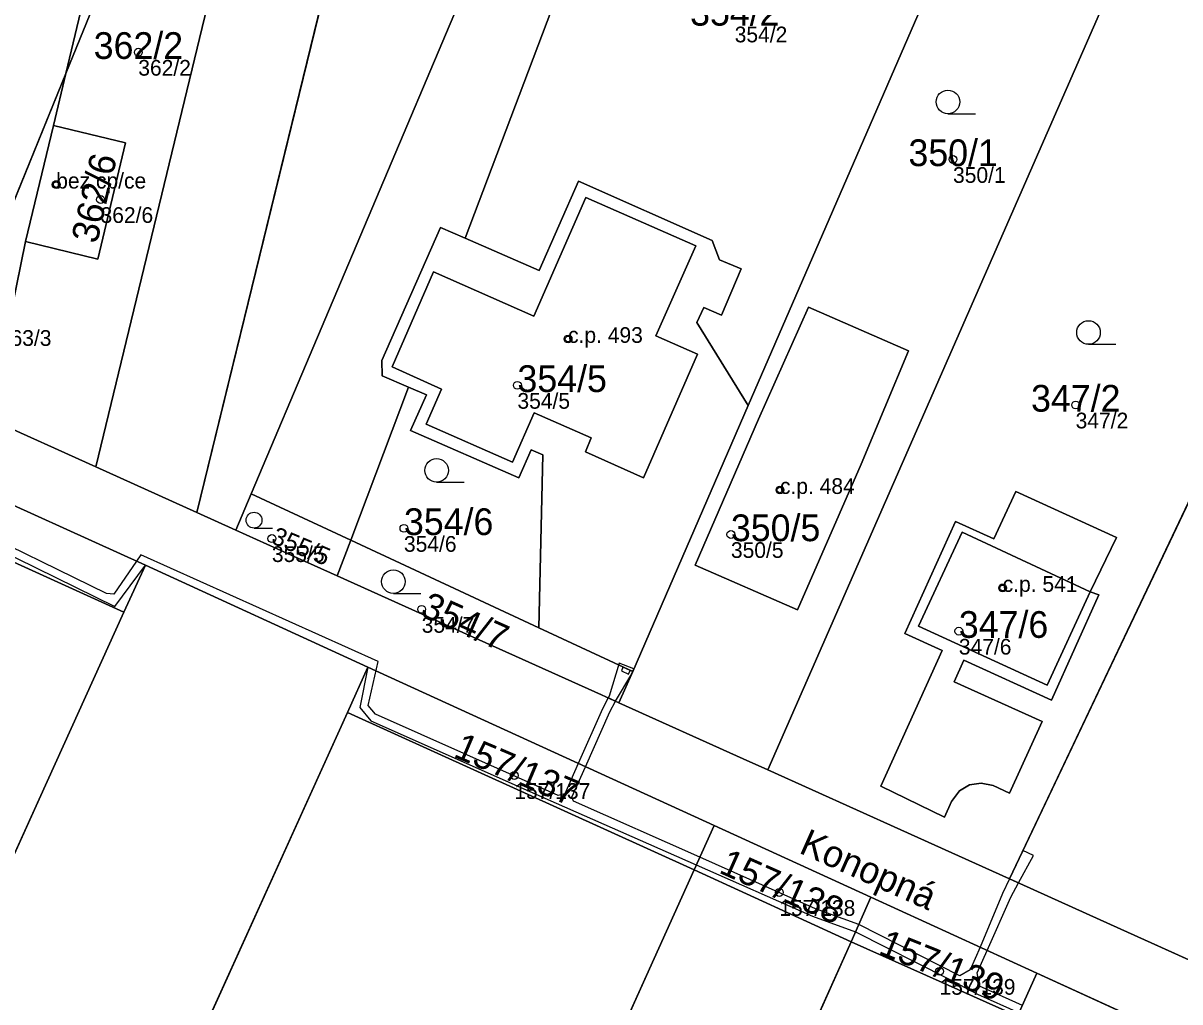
# Model space of a CAD drawing. Extents: x -603967 to -594699, y -1179315 to -1165625.
# Drawn here: x -597834.5 to -597760.9, y -1172597.4 to -1172535.1 of the extents above; entities that cross this region are included whole.
import ezdxf

# ---------------------------------------------------------------- set-up
doc = ezdxf.new("R2010")
doc.units = 0
for name, color, linetype in [('Definiční body', 7, 'Continuous'), ('Hranice parcel', 7, 'Continuous'), ('Parcelní čísla', 7, 'Continuous'), ('Polygon budovy', 7, 'Continuous'), ('Polygon parcely', 7, 'Continuous'), ('Pop  PČ popisy', 7, 'Continuous'), ('Vnitřní kresba', 7, 'Continuous'), ('Věcná břemena k části', 7, 'Continuous'), ('Značky budov', 7, 'Continuous'), ('Značky kultur', 7, 'Continuous')]:
    doc.layers.add(name, color=color, linetype=linetype)

msp = doc.modelspace()

# ---------------------------------------------------------------- linework, layer by layer
at = {"layer": 'Definiční body'}
for centre in [(-597827.15, -1172536.94994), (-597775.32, -1172543.76994), (-597832.37, -1172545.36994), (-597829.55, -1172546.31994), (-597799.81, -1172555.18994), (-597803.03, -1172558.13994), (-597767.52, -1172559.38994), (-597786.33, -1172564.79994), (-597810.25, -1172567.23994), (-597789.45, -1172567.62994), (-597818.65, -1172567.88994), (-597772.16, -1172571.02994), (-597809.12, -1172572.38994), (-597774.95, -1172573.77994), (-597803.23, -1172582.95994), (-597786.37, -1172590.39994), (-597776.18, -1172595.41994)]:
    msp.add_circle(centre, 0.25, dxfattribs=at)
at = {"layer": 'Hranice parcel'}
for p, q in [((-597807.36, -1172500.45), (-597823.42, -1172566.23)), ((-597794.65, -1172505.22), (-597819.97, -1172565.05)), ((-597790.48, -1172506.79), (-597806.36, -1172548.78)), ((-597831.76, -1172538.3), (-597826.69, -1172517.09)), ((-597823.4, -1172517.79), (-597831.76, -1172538.3)), ((-597819.06, -1172518.7), (-597829.86, -1172563.33)), ((-597770.64, -1172518.67), (-597788.35, -1172559.42)), ((-597840.08, -1172558.72), (-597831.76, -1172538.3)), ((-597831.76, -1172538.3), (-597832.55, -1172541.61)), ((-597747.55, -1172538.66), (-597771.73, -1172589.54)), ((-597834.32, -1172549), (-597832.55, -1172541.61)), ((-597807.93, -1172548.09), (-597806.36, -1172548.78)), ((-597834.32, -1172549), (-597836.63, -1172560.28)), ((-597806.36, -1172548.78), (-597801.64, -1172550.84)), ((-597809.95, -1172558.26), (-597811.63, -1172557.53)), ((-597813.63, -1172567.99), (-597809.95, -1172558.26)), ((-597808.81, -1172558.75), (-597809.95, -1172558.26)), ((-597788.35, -1172559.42), (-597795.7, -1172576.34)), ((-597836.63, -1172560.28), (-597829.86, -1172563.33)), ((-597828.06, -1172572.58), (-597851.45, -1172561.94)), ((-597829.86, -1172563.33), (-597823.42, -1172566.23)), ((-597820.95, -1172567.35), (-597819.97, -1172565.05)), ((-597819.97, -1172565.05), (-597813.63, -1172567.99)), ((-597823.42, -1172566.23), (-597820.95, -1172567.35)), ((-597814.49, -1172570.26), (-597813.63, -1172567.99)), ((-597813.63, -1172567.99), (-597801.67, -1172573.57)), ((-597826.7, -1172569.58), (-597828.06, -1172572.58)), ((-597812.55, -1172576.08), (-597826.7, -1172569.58)), ((-597814.49, -1172570.26), (-597806.93, -1172573.67)), ((-597909.86, -1172753.17), (-597828.06, -1172572.58)), ((-597806.93, -1172573.67), (-597797.68, -1172577.84)), ((-597795.7, -1172576.34), (-597801.67, -1172573.57)), ((-597813.85, -1172578.96), (-597812.55, -1172576.08)), ((-597812.55, -1172576.08), (-597790.52, -1172586.15)), ((-597795.7, -1172576.34), (-597796.57, -1172578.34)), ((-597797.68, -1172577.84), (-597796.57, -1172578.34)), ((-597895.46, -1172759.1), (-597813.85, -1172578.96)), ((-597791.79, -1172588.97), (-597813.85, -1172578.96)), ((-597791.79, -1172588.97), (-597790.52, -1172586.15)), ((-597790.52, -1172586.15), (-597780.54, -1172590.71)), ((-597828.95, -1172671.37), (-597791.79, -1172588.97)), ((-597781.81, -1172593.55), (-597791.79, -1172588.97)), ((-597771.73, -1172589.54), (-597765.3, -1172592.44)), ((-597781.81, -1172593.55), (-597780.54, -1172590.71)), ((-597780.54, -1172590.71), (-597769.98, -1172595.53)), ((-597765.3, -1172592.44), (-597750.63, -1172599.05)), ((-597817.29, -1172672.85), (-597781.81, -1172593.55)), ((-597771.21, -1172598.27), (-597781.81, -1172593.55)), ((-597771.21, -1172598.27), (-597769.98, -1172595.53)), ((-597769.98, -1172595.53), (-597758.71, -1172600.69))]:
    msp.add_line(p, q, dxfattribs=at)
for points in [[(-597761.46, -1172524.16), (-597765.85, -1172534.15), (-597787.1, -1172582.61)], [(-597832.55, -1172541.61), (-597827.97, -1172542.72), (-597829.73, -1172550.11), (-597834.32, -1172549)], [(-597801.64, -1172550.84), (-597799.15, -1172545.15), (-597790.64, -1172548.92), (-597790.17, -1172550.16), (-597788.79, -1172550.73), (-597790.05, -1172553.67), (-597791.18, -1172553.19), (-597791.62, -1172554.14), (-597788.35, -1172559.42)], [(-597811.63, -1172557.53), (-597811.65, -1172556.55), (-597807.93, -1172548.09)], [(-597787.69, -1172560.3), (-597784.51, -1172553.16), (-597778.16, -1172555.95), (-597781.17, -1172563.16), (-597785.22, -1172572.42), (-597791.73, -1172569.59), (-597787.69, -1172560.3)], [(-597850.14, -1172559.04), (-597838.77, -1172564.1), (-597826.7, -1172569.58)], [(-597801.67, -1172573.57), (-597801.42, -1172562.57), (-597802.15, -1172562.25), (-597802.95, -1172564.03), (-597809.84, -1172561.01), (-597808.81, -1172558.75)], [(-597772.76, -1172583.6), (-597773.53, -1172583.44), (-597774.27, -1172583.55), (-597774.91, -1172583.94), (-597775.41, -1172584.61), (-597775.86, -1172585.61), (-597779.91, -1172583.65), (-597776.01, -1172575), (-597778.39, -1172573.92), (-597775.17, -1172566.81), (-597772.72, -1172567.9), (-597771.33, -1172564.89), (-597764.92, -1172567.81), (-597766.59, -1172571.27), (-597766.05, -1172571.46), (-597769.05, -1172578.17), (-597774.63, -1172575.62), (-597775.25, -1172577.01), (-597769.66, -1172579.53), (-597771.73, -1172584.08), (-597772.76, -1172583.6)], [(-597820.95, -1172567.35), (-597817, -1172569.13), (-597814.49, -1172570.26)], [(-597796.57, -1172578.34), (-597788.67, -1172581.9), (-597787.1, -1172582.61)], [(-597787.1, -1172582.61), (-597778.64, -1172586.42), (-597771.73, -1172589.54)]]:
    msp.add_lwpolyline(points, dxfattribs=at)
at = {"layer": 'Polygon budovy'}
for points in [[(-597834.32, -1172549), (-597829.73, -1172550.11), (-597827.97, -1172542.72), (-597832.55, -1172541.61)], [(-597811, -1172556.97), (-597807.87, -1172558.38), (-597808.84, -1172560.61), (-597803.34, -1172563.02), (-597801.97, -1172559.9), (-597798.33, -1172561.49), (-597798.71, -1172562.38), (-597795.02, -1172564.03), (-597791.57, -1172556.15), (-597794.23, -1172554.99), (-597791.69, -1172549.27), (-597798.67, -1172546.18), (-597801.99, -1172553.73), (-597808.37, -1172550.93)], [(-597787.69, -1172560.3), (-597791.73, -1172569.59), (-597785.22, -1172572.42), (-597781.17, -1172563.16), (-597778.16, -1172555.95), (-597784.51, -1172553.16)], [(-597777.51, -1172573.46), (-597769.34, -1172577.22), (-597766.59, -1172571.27), (-597774.73, -1172567.49)]]:
    msp.add_lwpolyline(points, close=True, dxfattribs=at)
at = {"layer": 'Polygon parcely'}
for points in [[(-597989.99, -1172492.64), (-597982.97, -1172495.86), (-597974.62, -1172499.54), (-597969.58, -1172502.4), (-597957.05, -1172509.13), (-597943.93, -1172516.18), (-597932.08, -1172522.55), (-597930.72, -1172523.16), (-597918.2, -1172528.73), (-597915.79, -1172529.8), (-597912.72, -1172531.17), (-597898.82, -1172537.37), (-597887.48, -1172542.37), (-597871.05, -1172549.73), (-597863.9, -1172552.91), (-597850.14, -1172559.04), (-597838.77, -1172564.1), (-597826.7, -1172569.58), (-597812.55, -1172576.08), (-597790.52, -1172586.15), (-597780.54, -1172590.71), (-597769.98, -1172595.53), (-597758.71, -1172600.69)], [(-597750.63, -1172599.05), (-597765.3, -1172592.44), (-597771.73, -1172589.54), (-597778.64, -1172586.42), (-597787.1, -1172582.61), (-597788.67, -1172581.9), (-597796.57, -1172578.34), (-597797.68, -1172577.84), (-597806.93, -1172573.67), (-597814.49, -1172570.26), (-597817, -1172569.13), (-597820.95, -1172567.35), (-597823.42, -1172566.23), (-597829.86, -1172563.33), (-597836.63, -1172560.28)]]:
    msp.add_lwpolyline(points, dxfattribs=at)
for points in [[(-597844.32, -1172549.93), (-597844.36, -1172550.08), (-597845.92, -1172556.09), (-597840.08, -1172558.72), (-597831.76, -1172538.3), (-597826.69, -1172517.09), (-597821.85, -1172496.99), (-597830.28, -1172495.03), (-597840.4, -1172534.6), (-597843.57, -1172547.01)], [(-597815.04, -1172502.66), (-597819.06, -1172518.7), (-597829.86, -1172563.33), (-597823.42, -1172566.23), (-597807.36, -1172500.45), (-597808.47, -1172500.15)], [(-597820.95, -1172567.35), (-597819.97, -1172565.05), (-597794.65, -1172505.22), (-597800.66, -1172502.94), (-597807.36, -1172500.45), (-597823.42, -1172566.23)], [(-597811.65, -1172556.55), (-597807.93, -1172548.09), (-597806.36, -1172548.78), (-597790.48, -1172506.79), (-597794.65, -1172505.22), (-597819.97, -1172565.05), (-597813.63, -1172567.99), (-597809.95, -1172558.26), (-597811.63, -1172557.53)], [(-597801.64, -1172550.84), (-597799.15, -1172545.15), (-597790.64, -1172548.92), (-597790.17, -1172550.16), (-597788.79, -1172550.73), (-597790.05, -1172553.67), (-597791.18, -1172553.19), (-597791.62, -1172554.14), (-597788.35, -1172559.42), (-597770.64, -1172518.67), (-597772.55, -1172517.52), (-597781.59, -1172512.11), (-597790.48, -1172506.79), (-597806.36, -1172548.78)], [(-597831.76, -1172538.3), (-597823.4, -1172517.79), (-597826.69, -1172517.09)], [(-597819.06, -1172518.7), (-597823.4, -1172517.79), (-597831.76, -1172538.3), (-597832.55, -1172541.61), (-597827.97, -1172542.72), (-597829.73, -1172550.11), (-597834.32, -1172549), (-597836.63, -1172560.28), (-597829.86, -1172563.33)], [(-597763.12, -1172523.17), (-597770.64, -1172518.67), (-597788.35, -1172559.42), (-597795.7, -1172576.34), (-597796.57, -1172578.34), (-597788.67, -1172581.9), (-597787.1, -1172582.61), (-597765.85, -1172534.15), (-597761.46, -1172524.16)], [(-597751.24, -1172534.81), (-597761.46, -1172524.16), (-597765.85, -1172534.15), (-597787.1, -1172582.61), (-597778.64, -1172586.42), (-597771.73, -1172589.54), (-597747.55, -1172538.66)], [(-597836.63, -1172560.28), (-597834.32, -1172549), (-597832.55, -1172541.61), (-597831.76, -1172538.3), (-597840.08, -1172558.72)], [(-597771.73, -1172589.54), (-597765.3, -1172592.44), (-597750.63, -1172599.05), (-597743.72, -1172602.17), (-597734.14, -1172547.4), (-597736.83, -1172545.58), (-597740.24, -1172543.35), (-597747.55, -1172538.66)], [(-597834.32, -1172549), (-597829.73, -1172550.11), (-597827.97, -1172542.72), (-597832.55, -1172541.61)], [(-597795.7, -1172576.34), (-597788.35, -1172559.42), (-597791.62, -1172554.14), (-597791.18, -1172553.19), (-597790.05, -1172553.67), (-597788.79, -1172550.73), (-597790.17, -1172550.16), (-597790.64, -1172548.92), (-597799.15, -1172545.15), (-597801.64, -1172550.84), (-597806.36, -1172548.78), (-597807.93, -1172548.09), (-597811.65, -1172556.55), (-597811.63, -1172557.53), (-597809.95, -1172558.26), (-597808.81, -1172558.75), (-597809.84, -1172561.01), (-597802.95, -1172564.03), (-597802.15, -1172562.25), (-597801.42, -1172562.57), (-597801.67, -1172573.57)], [(-597787.69, -1172560.3), (-597784.51, -1172553.16), (-597778.16, -1172555.95), (-597781.17, -1172563.16), (-597785.22, -1172572.42), (-597791.73, -1172569.59)], [(-597787.69, -1172560.3), (-597791.73, -1172569.59), (-597785.22, -1172572.42), (-597781.17, -1172563.16), (-597778.16, -1172555.95), (-597784.51, -1172553.16)], [(-597809.84, -1172561.01), (-597808.81, -1172558.75), (-597809.95, -1172558.26), (-597813.63, -1172567.99), (-597801.67, -1172573.57), (-597801.42, -1172562.57), (-597802.15, -1172562.25), (-597802.95, -1172564.03)], [(-597851.45, -1172561.94), (-597828.06, -1172572.58), (-597826.7, -1172569.58), (-597838.77, -1172564.1), (-597850.14, -1172559.04)], [(-597851.45, -1172561.94), (-597873.64, -1172610.93), (-597933.27, -1172742.56), (-597909.86, -1172753.17), (-597828.06, -1172572.58)], [(-597814.49, -1172570.26), (-597813.63, -1172567.99), (-597819.97, -1172565.05), (-597820.95, -1172567.35), (-597817, -1172569.13)], [(-597772.76, -1172583.6), (-597771.73, -1172584.08), (-597769.66, -1172579.53), (-597775.25, -1172577.01), (-597774.63, -1172575.62), (-597769.05, -1172578.17), (-597766.05, -1172571.46), (-597766.59, -1172571.27), (-597764.92, -1172567.81), (-597771.33, -1172564.89), (-597772.72, -1172567.9), (-597775.17, -1172566.81), (-597778.39, -1172573.92), (-597776.01, -1172575), (-597779.91, -1172583.65), (-597775.86, -1172585.61), (-597775.41, -1172584.61), (-597774.91, -1172583.94), (-597774.27, -1172583.55), (-597773.53, -1172583.44)], [(-597772.76, -1172583.6), (-597773.53, -1172583.44), (-597774.27, -1172583.55), (-597774.91, -1172583.94), (-597775.41, -1172584.61), (-597775.86, -1172585.61), (-597779.91, -1172583.65), (-597776.01, -1172575), (-597778.39, -1172573.92), (-597775.17, -1172566.81), (-597772.72, -1172567.9), (-597771.33, -1172564.89), (-597764.92, -1172567.81), (-597766.59, -1172571.27), (-597766.05, -1172571.46), (-597769.05, -1172578.17), (-597774.63, -1172575.62), (-597775.25, -1172577.01), (-597769.66, -1172579.53), (-597771.73, -1172584.08)], [(-597797.68, -1172577.84), (-597796.57, -1172578.34), (-597795.7, -1172576.34), (-597801.67, -1172573.57), (-597813.63, -1172567.99), (-597814.49, -1172570.26), (-597806.93, -1172573.67)], [(-597897.29, -1172758.87), (-597895.46, -1172759.1), (-597813.85, -1172578.96), (-597812.55, -1172576.08), (-597826.7, -1172569.58), (-597828.06, -1172572.58), (-597909.86, -1172753.17)], [(-597791.79, -1172588.97), (-597790.52, -1172586.15), (-597812.55, -1172576.08), (-597813.85, -1172578.96)], [(-597851.38, -1172721.08), (-597828.95, -1172671.37), (-597791.79, -1172588.97), (-597813.85, -1172578.96), (-597895.46, -1172759.1), (-597870.03, -1172762.31)], [(-597780.54, -1172590.71), (-597790.52, -1172586.15), (-597791.79, -1172588.97), (-597781.81, -1172593.55)], [(-597828.95, -1172671.37), (-597817.29, -1172672.85), (-597781.81, -1172593.55), (-597791.79, -1172588.97)], [(-597771.21, -1172598.27), (-597769.98, -1172595.53), (-597780.54, -1172590.71), (-597781.81, -1172593.55)], [(-597817.29, -1172672.85), (-597805.27, -1172674.37), (-597778.99, -1172615.65), (-597775.31, -1172607.43), (-597771.21, -1172598.27), (-597781.81, -1172593.55)], [(-597771.21, -1172598.27), (-597759.92, -1172603.4), (-597758.71, -1172600.69), (-597769.98, -1172595.53)]]:
    msp.add_lwpolyline(points, close=True, dxfattribs=at)
at = {"layer": 'Vnitřní kresba'}
for p, q in [((-597801.99, -1172553.73), (-597798.67, -1172546.18)), ((-597798.67, -1172546.18), (-597791.69, -1172549.27)), ((-597791.69, -1172549.27), (-597794.23, -1172554.99)), ((-597811, -1172556.97), (-597808.37, -1172550.93)), ((-597808.37, -1172550.93), (-597801.99, -1172553.73)), ((-597794.23, -1172554.99), (-597791.57, -1172556.15)), ((-597791.57, -1172556.15), (-597795.02, -1172564.03)), ((-597807.87, -1172558.38), (-597811, -1172556.97)), ((-597808.84, -1172560.61), (-597807.87, -1172558.38)), ((-597801.97, -1172559.9), (-597803.34, -1172563.02)), ((-597798.33, -1172561.49), (-597801.97, -1172559.9)), ((-597803.34, -1172563.02), (-597808.84, -1172560.61)), ((-597798.71, -1172562.38), (-597798.33, -1172561.49)), ((-597795.02, -1172564.03), (-597798.71, -1172562.38)), ((-597777.51, -1172573.46), (-597774.73, -1172567.49)), ((-597774.73, -1172567.49), (-597766.59, -1172571.27)), ((-597766.59, -1172571.27), (-597769.34, -1172577.22)), ((-597769.34, -1172577.22), (-597777.51, -1172573.46))]:
    msp.add_line(p, q, dxfattribs=at)
at = {"layer": 'Věcná břemena k části'}
for points in [[(-597838.68, -1172567.3), (-597828.64, -1172572.2), (-597826.7, -1172569.58), (-597812.55, -1172576.08), (-597813.05, -1172578.64), (-597812.36, -1172579.48), (-597800.57, -1172584.72), (-597791.65, -1172588.65), (-597784.25, -1172591.9), (-597781.52, -1172592.9), (-597775.66, -1172595.87), (-597773.77, -1172596.87), (-597771.12, -1172598.06)], [(-597770.91, -1172597.6), (-597773.64, -1172596.37), (-597773.79, -1172595.52), (-597773.14, -1172594.09), (-597771.64, -1172590.71), (-597771.15, -1172589.8), (-597771.73, -1172589.54), (-597772.17, -1172590.46), (-597773.59, -1172593.88), (-597774.24, -1172595.32), (-597774.89, -1172595.7), (-597781.31, -1172592.44), (-597784.07, -1172591.44), (-597791.43, -1172588.16), (-597799.46, -1172584.59), (-597799.56, -1172584.34), (-597798.71, -1172582.41), (-597797.16, -1172578.91), (-597796.79, -1172578.24), (-597797.26, -1172578.03), (-597797.62, -1172578.71), (-597799.16, -1172582.2), (-597800.01, -1172584.12), (-597800.45, -1172584.23), (-597812.05, -1172579.07), (-597812.52, -1172578.5), (-597811.88, -1172575.7), (-597826.99, -1172568.93), (-597827.26, -1172569.33), (-597828.7, -1172571.42), (-597829.18, -1172571.38), (-597838.47, -1172566.84)]]:
    msp.add_lwpolyline(points, dxfattribs=at)
for points in [[(-597797.26, -1172578.03), (-597796.79, -1172578.24), (-597796.73, -1172578.13), (-597795.82, -1172576.59), (-597795.63, -1172576.17), (-597796.55, -1172575.81), (-597797.19, -1172577.91)], [(-597796.42, -1172576.31), (-597795.96, -1172576.51), (-597795.86, -1172576.28), (-597796.32, -1172576.08)], [(-597770.88, -1172587.74), (-597771.73, -1172589.54), (-597771.15, -1172589.8), (-597770.2, -1172588.05)]]:
    msp.add_lwpolyline(points, close=True, dxfattribs=at)
at = {"layer": 'Značky budov'}
for centre in [(-597832.3768, -1172545.36916), (-597799.8168, -1172555.18916), (-597786.3368, -1172564.79916), (-597772.1668, -1172571.02916)]:
    msp.add_circle(centre, 0.175, dxfattribs=at)
at = {"layer": 'Značky kultur'}
for p, q in [((-597775.643, -1172540.86), (-597773.893, -1172540.86)), ((-597766.703, -1172555.53), (-597764.953, -1172555.53)), ((-597808.173, -1172564.3), (-597806.423, -1172564.3)), ((-597819.785, -1172567.22), (-597818.613, -1172567.22)), ((-597810.923, -1172571.38), (-597809.173, -1172571.38))]:
    msp.add_line(p, q, dxfattribs=at)
for centre, radius in [((-597775.64286, -1172540.10981), 0.75), ((-597766.70286, -1172554.77981), 0.75), ((-597808.17286, -1172563.54981), 0.75), ((-597819.78521, -1172566.71737), 0.5025), ((-597810.92286, -1172570.62981), 0.75)]:
    msp.add_circle(centre, radius, dxfattribs=at)

# ---------------------------------------------------------------- texts
at = {"layer": 'Definiční body'}
for s, p in [('354/2', (-597789.21, -1172536.319)), ('362/2', (-597827.15, -1172538.439)), ('bez cp/ce', (-597832.37, -1172545.62)), ('350/1', (-597775.32, -1172545.259)), ('362/6', (-597829.55, -1172547.809)), ('363/3', (-597836.02, -1172555.629)), ('c.p. 493', (-597799.81, -1172555.44)), ('354/5', (-597803.03, -1172559.629)), ('347/2', (-597767.52, -1172560.879)), ('c.p. 484', (-597786.33, -1172565.05)), ('354/6', (-597810.25, -1172568.729)), ('350/5', (-597789.45, -1172569.119)), ('355/5', (-597818.65, -1172569.379)), ('c.p. 541', (-597772.16, -1172571.28)), ('354/7', (-597809.12, -1172573.879)), ('347/6', (-597774.95, -1172575.269)), ('157/137', (-597803.23, -1172584.449)), ('157/138', (-597786.37, -1172591.889)), ('157/139', (-597776.18, -1172596.909))]:
    msp.add_text(s, height=0.999996, dxfattribs=at).set_placement(p)
at = {"layer": 'Parcelní čísla'}
for s, p in [('354/2', (-597792.046, -1172535.255)), ('362/2', (-597829.986, -1172537.375)), ('350/1', (-597778.156, -1172544.195)), ('354/5', (-597803.03, -1172558.565)), ('347/2', (-597770.356, -1172559.815)), ('354/6', (-597810.25, -1172567.665)), ('350/5', (-597789.45, -1172568.055)), ('347/6', (-597774.95, -1172574.205))]:
    msp.add_text(s, height=1.699998, dxfattribs=at).set_placement(p)
for s, height, rotation, p in [('362/6', 1.699998, 77, (-597829.773, -1172549.179)), ('355/5', 1.138998, 337, (-597818.761, -1172568.152)), ('354/7', 1.699998, 336, (-597809.292, -1172572.778)), ('157/137', 1.699998, 337, (-597807.167, -1172581.75)), ('157/138', 1.699998, 336, (-597790.285, -1172589.121)), ('157/139', 1.699998, 338, (-597780.137, -1172594.279))]:
    msp.add_text(s, height=height, rotation=rotation, dxfattribs=at).set_placement(p)
at = {"layer": 'Pop  PČ popisy'}
msp.add_text('Konopná', height=1.699998, rotation=336, dxfattribs=at).set_placement((-597785.187, -1172587.856))

doc.saveas('drawing.dxf')
